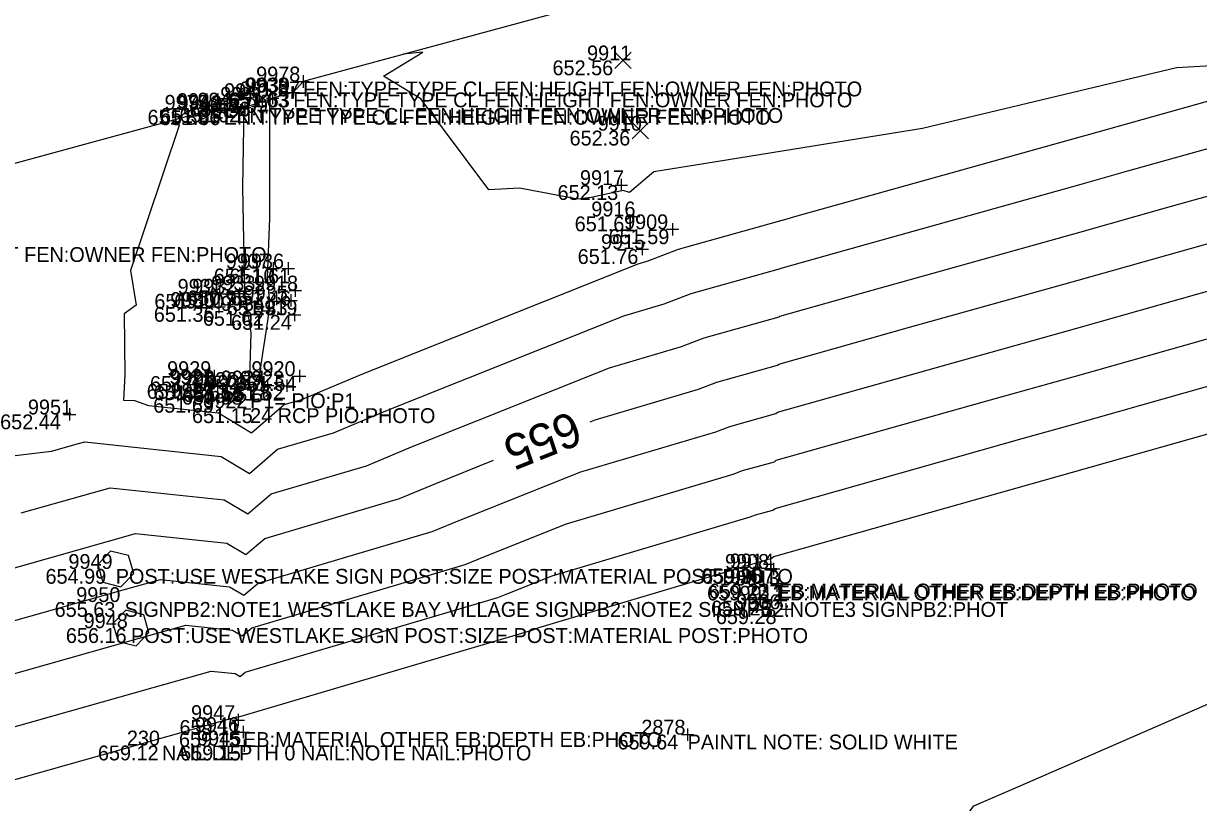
# Model space of a CAD drawing. Extents: x 2129350 to 2137777, y 657588 to 659885.
# Drawn here: x 2133483.5 to 2133578.5, y 658911.2 to 658974.1 of the extents above; entities that cross this region are included whole.
import ezdxf

# ---------------------------------------------------------------- set-up
doc = ezdxf.new("R2010")
doc.units = 0
for name, color, linetype in [('DT_X_Contour_Major', 7, 'Continuous'), ('DT_X_Contour_Minor', 7, 'Continuous'), ('DT_X_TIN_Hull', 7, 'Continuous'), ('RD_X_Cells', 7, 'Continuous'), ('SV_X_Random_Point', 7, 'Continuous'), ('SV_X_Shot_Marker', 7, 'Continuous'), ('SV_X_Text_Comment', 7, 'Continuous'), ('SV_X_Text_Description', 7, 'Continuous'), ('SV_X_Text_Elevation', 7, 'Continuous'), ('SV_X_Text_Name', 7, 'Continuous')]:
    doc.layers.add(name, color=color, linetype=linetype)

msp = doc.modelspace()

# ---------------------------------------------------------------- linework, layer by layer
at = {"layer": 'DT_X_Contour_Major'}
for points in [[(2133529.336, 658941.933), (2133529.742, 658942.095), (2133538.111, 658944.579), (2133539.589, 658945.143), (2133544.487, 658946.513), (2133544.584, 658946.586), (2133555.161, 658949.574), (2133568.802, 658953.387), (2133578.929, 658956.247), (2133593.026, 658960.186), (2133593.673, 658960.369), (2133603.332, 658963.085), (2133612.288, 658965.925), (2133625.277, 658970.045)], [(2133424.69, 658920.574), (2133439.691, 658923.61), (2133441.646, 658924.138), (2133458.095, 658925.646), (2133465.64, 658927.795), (2133480.871, 658929.598), (2133490.388, 658932.287), (2133492.565, 658932.902), (2133499.964, 658932.114), (2133501.497, 658931.198), (2133503.022, 658932.502), (2133513.911, 658935.721), (2133516.853, 658936.95), (2133521.535, 658938.819)], [(2133519.862, 658880.586), (2133520.806, 658880.853), (2133528.985, 658883.14), (2133535.748, 658885.045), (2133553.844, 658890.096), (2133553.852, 658890.098), (2133555.643, 658890.589), (2133556.816, 658890.912), (2133560.129, 658891.82), (2133558.944, 658891.521), (2133555.896, 658890.811), (2133550.494, 658894.102), (2133548.568, 658895.215), (2133555.234, 658903.946), (2133560.363, 658910.882), (2133564.103, 658912.513), (2133580.922, 658919.848), (2133583.948, 658921.041)]]:
    msp.add_lwpolyline(points, dxfattribs=at)
at = {"layer": 'DT_X_Contour_Minor'}
for points in [[(2133495.791, 658966.351), (2133496.121, 658965.889), (2133492.178, 658954.154), (2133492.623, 658951.359), (2133491.662, 658950.664), (2133491.708, 658945.737), (2133491.605, 658943.683), (2133492.502, 658943.665), (2133493.643, 658943.245), (2133499.284, 658942.645), (2133501.948, 658941.053), (2133504.596, 658943.319), (2133505.942, 658943.717), (2133511.012, 658945.835), (2133533.223, 658954.7), (2133533.944, 658954.915), (2133536.476, 658955.88), (2133544.866, 658958.226), (2133544.877, 658958.235), (2133546.066, 658958.57), (2133569.153, 658965.023), (2133569.738, 658965.188), (2133591.949, 658971.395), (2133576.735, 658970.534), (2133556.211, 658965.639), (2133538.692, 658962.817), (2133534.481, 658962.139), (2133532.533, 658960.477), (2133532.019, 658960.631), (2133529.421, 658960.06), (2133528.354, 658959.933), (2133523.627, 658960.804), (2133521.138, 658960.671), (2133515.653, 658968.05), (2133512.622, 658969.867), (2133515.801, 658971.821), (2133514.223, 658971.635)], [(2133476.469, 658961.088), (2133478.964, 658957.597), (2133478.964, 658957.596), (2133478.418, 658951.012), (2133473.392, 658943.23), (2133469.698, 658937.644), (2133485.782, 658939.548), (2133487.975, 658940.168), (2133488.477, 658940.31), (2133499.511, 658939.134), (2133501.798, 658937.768), (2133504.072, 658939.714), (2133508.598, 658941.052), (2133512.959, 658942.873), (2133532.063, 658950.499), (2133535.333, 658951.47), (2133537.514, 658952.301), (2133544.74, 658954.322), (2133544.779, 658954.352), (2133549.097, 658955.572), (2133569.036, 658961.144), (2133572.802, 658962.208), (2133593.299, 658967.935)], [(2133501.344, 658967.326), (2133501.224, 658960.903), (2133501.389, 658952.358), (2133501.898, 658949.126), (2133501.771, 658944.599), (2133501.874, 658944.473), (2133502.099, 658944.338), (2133502.351, 658944.554), (2133502.439, 658944.624), (2133503.289, 658950.088), (2133503.349, 658950.678), (2133503.424, 658950.959), (2133503.405, 658951.839), (2133503.241, 658953.627), (2133503.436, 658958.357), (2133503.445, 658968.018)], [(2133483.326, 658934.573), (2133489.181, 658936.228), (2133490.521, 658936.606), (2133499.737, 658935.624), (2133501.648, 658934.483), (2133503.547, 658936.108), (2133511.255, 658938.387), (2133514.906, 658939.912), (2133530.902, 658946.297), (2133536.722, 658948.024), (2133538.552, 658948.722), (2133544.613, 658950.417), (2133544.681, 658950.469), (2133552.129, 658952.573), (2133568.919, 658957.266), (2133575.865, 658959.228), (2133593.163, 658964.061)], [(2133478.415, 658924.623), (2133491.594, 658928.347), (2133494.609, 658929.198), (2133500.19, 658928.604), (2133501.347, 658927.913), (2133502.497, 658928.897), (2133516.568, 658933.056), (2133518.8, 658933.989), (2133528.582, 658937.893), (2133539.5, 658941.134), (2133540.627, 658941.564), (2133544.361, 658942.608), (2133544.486, 658942.703), (2133558.192, 658946.575), (2133568.685, 658949.508), (2133581.993, 658953.267)], [(2133475.96, 658919.648), (2133492.801, 658924.406), (2133496.653, 658925.495), (2133500.417, 658925.094), (2133501.197, 658924.628), (2133501.972, 658925.291), (2133519.224, 658930.391), (2133520.748, 658931.027), (2133527.421, 658933.691), (2133540.889, 658937.689), (2133541.665, 658937.985), (2133544.235, 658938.704), (2133544.388, 658938.821), (2133561.224, 658943.577), (2133568.568, 658945.629), (2133585.056, 658950.287)], [(2133473.504, 658914.672), (2133494.007, 658920.466), (2133498.697, 658921.791), (2133500.643, 658921.583), (2133501.046, 658921.342), (2133501.447, 658921.686), (2133521.881, 658927.725), (2133522.695, 658928.065), (2133526.261, 658929.489), (2133542.278, 658934.244), (2133542.702, 658934.406), (2133544.109, 658934.799), (2133544.291, 658934.938), (2133564.255, 658940.578), (2133568.451, 658941.751), (2133588.12, 658947.306)], [(2133480.433, 658912.349), (2133495.214, 658916.525), (2133500.741, 658918.087), (2133500.869, 658918.073), (2133500.896, 658918.057), (2133500.922, 658918.08), (2133524.537, 658925.06), (2133524.642, 658925.104), (2133525.101, 658925.287), (2133543.667, 658930.799), (2133543.74, 658930.827), (2133543.983, 658930.895), (2133544.193, 658931.055), (2133567.287, 658937.579), (2133568.334, 658937.872), (2133591.184, 658944.326)]]:
    msp.add_lwpolyline(points, dxfattribs=at)
at = {"layer": 'DT_X_TIN_Hull'}
msp.add_lwpolyline([(2133767.477, 659040.462), (2133725.976, 659030.566), (2133689.149, 659019.409), (2133636.784, 659005.547), (2133590.194, 658992.166), (2133589.325, 658992.213), (2133537.807, 658978.033), (2133506.129, 658969.439), (2133505.329, 658968.552), (2133505.227, 658968.54), (2133504.936, 658968.449), (2133503.662, 658968.094), (2133502.815, 658967.802), (2133501.404, 658967.334), (2133499.796, 658967.111), (2133498.727, 658967.15), (2133457.98, 658956.053), (2133421.78, 658946.455), (2133378.877, 658935.072)], dxfattribs=at)
at = {"layer": 'RD_X_Cells'}
for points in [[(2133489.938, 658928.965), (2133491.392, 658928.601), (2133492.435, 658929.679), (2133492.022, 658931.121), (2133490.568, 658931.485), (2133489.525, 658930.407), (2133489.938, 658928.965)], [(2133491.17, 658924.177), (2133492.624, 658923.813), (2133493.667, 658924.891), (2133493.254, 658926.333), (2133491.8, 658926.697), (2133490.757, 658925.619), (2133491.17, 658924.177)]]:
    msp.add_lwpolyline(points, dxfattribs=at)
at = {"layer": 'SV_X_Random_Point'}
for p, q in [((2133531.323, 658970.478), (2133532.657, 658971.813)), ((2133531.323, 658971.813), (2133532.657, 658970.478)), ((2133532.722, 658964.799), (2133534.056, 658966.133)), ((2133532.722, 658966.133), (2133534.056, 658964.799))]:
    msp.add_line(p, q, dxfattribs=at)
at = {"layer": 'SV_X_Shot_Marker'}
for p, q in [((2133505.631, 658969.439), (2133506.631, 658969.439)), ((2133506.131, 658969.939), (2133506.131, 658968.939)), ((2133506.131, 658969.439), (2133506.131, 658969.439)), ((2133502.817, 658968.302), (2133502.817, 658967.302)), ((2133503.664, 658968.594), (2133503.664, 658967.594)), ((2133504.729, 658968.541), (2133505.729, 658968.541)), ((2133504.831, 658968.553), (2133505.831, 658968.553)), ((2133505.229, 658969.041), (2133505.229, 658968.041)), ((2133505.229, 658968.541), (2133505.229, 658968.541)), ((2133505.331, 658969.053), (2133505.331, 658968.053)), ((2133505.331, 658968.553), (2133505.331, 658968.553)), ((2133498.729, 658967.651), (2133498.729, 658966.651)), ((2133499.241, 658967.295), (2133500.241, 658967.295)), ((2133499.741, 658967.795), (2133499.741, 658966.795)), ((2133499.741, 658967.295), (2133499.741, 658967.295)), ((2133499.798, 658967.612), (2133499.798, 658966.612)), ((2133500.906, 658967.335), (2133501.906, 658967.335)), ((2133501.406, 658967.835), (2133501.406, 658966.835)), ((2133501.406, 658967.335), (2133501.406, 658967.335)), ((2133502.317, 658967.802), (2133503.317, 658967.802)), ((2133502.817, 658967.802), (2133502.817, 658967.802)), ((2133503.164, 658968.094), (2133504.164, 658968.094)), ((2133503.664, 658968.094), (2133503.664, 658968.094)), ((2133498.229, 658967.151), (2133499.229, 658967.151)), ((2133498.729, 658967.151), (2133498.729, 658967.151)), ((2133499.298, 658967.112), (2133500.298, 658967.112)), ((2133499.798, 658967.112), (2133499.798, 658967.112)), ((2133531.851, 658961.564), (2133531.851, 658960.564)), ((2133531.351, 658961.064), (2133532.351, 658961.064)), ((2133531.851, 658961.064), (2133531.851, 658961.064)), ((2133532.842, 658959.032), (2133532.842, 658958.032)), ((2133532.342, 658958.532), (2133533.342, 658958.532)), ((2133532.842, 658958.532), (2133532.842, 658958.532)), ((2133536.009, 658957.998), (2133536.009, 658956.998)), ((2133535.509, 658957.498), (2133536.509, 658957.498)), ((2133536.009, 658957.498), (2133536.009, 658957.498)), ((2133533.053, 658955.89), (2133534.053, 658955.89)), ((2133533.553, 658956.39), (2133533.553, 658955.39)), ((2133533.553, 658955.89), (2133533.553, 658955.89)), ((2133503.203, 658954.324), (2133504.203, 658954.324)), ((2133503.703, 658954.824), (2133503.703, 658953.824)), ((2133503.703, 658954.324), (2133503.703, 658954.324)), ((2133504.421, 658954.324), (2133505.421, 658954.324)), ((2133504.921, 658954.824), (2133504.921, 658953.824)), ((2133504.921, 658954.324), (2133504.921, 658954.324)), ((2133502.529, 658953.049), (2133502.529, 658952.049)), ((2133505.497, 658953.043), (2133505.497, 658952.043)), ((2133498.876, 658952.276), (2133499.876, 658952.276)), ((2133499.376, 658952.776), (2133499.376, 658951.776)), ((2133499.376, 658952.276), (2133499.376, 658952.276)), ((2133500.485, 658952.291), (2133501.485, 658952.291)), ((2133500.985, 658952.791), (2133500.985, 658951.791)), ((2133500.985, 658952.291), (2133500.985, 658952.291)), ((2133502.029, 658952.549), (2133503.029, 658952.549)), ((2133502.529, 658952.549), (2133502.529, 658952.549)), ((2133504.997, 658952.543), (2133505.997, 658952.543)), ((2133505.143, 658952.244), (2133505.143, 658951.244)), ((2133505.497, 658952.543), (2133505.497, 658952.543)), ((2133498.822, 658951.218), (2133499.822, 658951.218)), ((2133499.322, 658951.718), (2133499.322, 658950.718)), ((2133499.322, 658951.218), (2133499.322, 658951.218)), ((2133503.295, 658951.4), (2133503.295, 658950.4)), ((2133504.643, 658951.744), (2133505.643, 658951.744)), ((2133505.143, 658951.744), (2133505.143, 658951.744)), ((2133502.795, 658950.9), (2133503.795, 658950.9)), ((2133503.295, 658950.9), (2133503.295, 658950.9)), ((2133504.946, 658950.571), (2133505.946, 658950.571)), ((2133505.446, 658951.071), (2133505.446, 658950.071)), ((2133505.446, 658950.571), (2133505.446, 658950.571)), ((2133498.433, 658945.628), (2133499.433, 658945.628)), ((2133498.656, 658945.498), (2133498.656, 658944.498)), ((2133498.933, 658946.128), (2133498.933, 658945.128)), ((2133498.933, 658945.628), (2133498.933, 658945.628)), ((2133505.343, 658945.626), (2133506.343, 658945.626)), ((2133505.843, 658946.126), (2133505.843, 658945.126)), ((2133505.843, 658945.626), (2133505.843, 658945.626)), ((2133498.156, 658944.998), (2133499.156, 658944.998)), ((2133498.656, 658944.998), (2133498.656, 658944.998)), ((2133498.704, 658944.887), (2133499.704, 658944.887)), ((2133499.204, 658945.387), (2133499.204, 658944.387)), ((2133499.204, 658944.887), (2133499.204, 658944.887)), ((2133500.594, 658944.748), (2133501.594, 658944.748)), ((2133501.094, 658945.248), (2133501.094, 658944.248)), ((2133501.094, 658944.748), (2133501.094, 658944.748)), ((2133501.609, 658944.526), (2133502.609, 658944.526)), ((2133502.109, 658945.026), (2133502.109, 658944.026)), ((2133502.109, 658944.526), (2133502.109, 658944.526)), ((2133502.761, 658944.868), (2133503.761, 658944.868)), ((2133503.261, 658945.368), (2133503.261, 658944.368)), ((2133503.261, 658944.868), (2133503.261, 658944.868)), ((2133504.32, 658944.845), (2133505.32, 658944.845)), ((2133504.82, 658945.345), (2133504.82, 658944.345)), ((2133504.82, 658944.845), (2133504.82, 658944.845)), ((2133498.707, 658943.87), (2133499.707, 658943.87)), ((2133499.207, 658944.37), (2133499.207, 658943.37)), ((2133499.207, 658943.87), (2133499.207, 658943.87)), ((2133487.254, 658943.029), (2133487.254, 658942.029)), ((2133486.754, 658942.529), (2133487.754, 658942.529)), ((2133487.254, 658942.529), (2133487.254, 658942.529)), ((2133543.958, 658930.581), (2133543.958, 658929.581)), ((2133544.169, 658930.544), (2133544.169, 658929.544)), ((2133543.458, 658930.081), (2133544.458, 658930.081)), ((2133543.669, 658930.044), (2133544.669, 658930.044)), ((2133543.958, 658930.081), (2133543.958, 658930.081)), ((2133544.169, 658930.044), (2133544.169, 658930.044)), ((2133544.574, 658929.354), (2133544.574, 658928.354)), ((2133543.924, 658928.699), (2133544.924, 658928.699)), ((2133544.074, 658928.854), (2133545.074, 658928.854)), ((2133544.424, 658929.199), (2133544.424, 658928.199)), ((2133544.424, 658928.699), (2133544.424, 658928.699)), ((2133544.574, 658928.854), (2133544.574, 658928.854)), ((2133544.246, 658927.48), (2133545.246, 658927.48)), ((2133544.746, 658927.98), (2133544.746, 658926.98)), ((2133544.746, 658927.48), (2133544.746, 658927.48)), ((2133544.651, 658926.784), (2133545.651, 658926.784)), ((2133545.151, 658927.284), (2133545.151, 658926.284)), ((2133545.151, 658926.784), (2133545.151, 658926.784)), ((2133500.887, 658918.326), (2133500.887, 658917.326)), ((2133500.387, 658917.826), (2133501.387, 658917.826)), ((2133500.887, 658917.826), (2133500.887, 658917.826)), ((2133501.277, 658917.353), (2133501.277, 658916.353)), ((2133537.219, 658917.152), (2133537.219, 658916.152)), ((2133500.777, 658916.853), (2133501.777, 658916.853)), ((2133501.277, 658916.853), (2133501.277, 658916.853)), ((2133501.374, 658916.264), (2133501.374, 658915.264)), ((2133536.719, 658916.652), (2133537.719, 658916.652)), ((2133537.219, 658916.652), (2133537.219, 658916.652)), ((2133500.874, 658915.764), (2133501.874, 658915.764)), ((2133501.374, 658915.764), (2133501.374, 658915.764))]:
    msp.add_line(p, q, dxfattribs=at)

# ---------------------------------------------------------------- texts
at = {"layer": 'DT_X_Contour_Major'}
msp.add_text('655', height=2.8, rotation=201.75917, dxfattribs=at).set_placement((2133527.895, 658942.865))
at = {"layer": 'SV_X_Text_Comment'}
for s, p in [('FEN:TYPE TYPE CL FEN:HEIGHT FEN:OWNER FEN:PHOTO', (2133506.131, 658968.239)), ('FEN:TYPE TYPE CL FEN:HEIGHT FEN:OWNER FEN:PHOTO', (2133505.331, 658967.353)), ('FEN:TYPE TYPE CL FEN:HEIGHT FEN:OWNER FEN:PHOTO', (2133499.741, 658966.095)), ('FEN:TYPE TYPE CL FEN:HEIGHT FEN:OWNER FEN:PHOTO', (2133498.729, 658965.951)), ('FEN:TYPE TYPE CL FEN:HEIGHT FEN:OWNER FEN:PHOTO', (2133457.982, 658954.853)), ('24 RCP PIO:PHOTO', (2133501.843, 658941.832)), ('POST:USE WESTLAKE SIGN POST:SIZE POST:MATERIAL POST:PHOTO', (2133490.98, 658928.843)), ('EB:MATERIAL OTHER EB:DEPTH EB:PHOTO', (2133544.424, 658927.499)), ('EB:MATERIAL OTHER EB:DEPTH EB:PHOTO', (2133544.574, 658927.654)), ('SIGNPB2:NOTE1 WESTLAKE BAY VILLAGE SIGNPB2:NOTE2 SIGNPB2:NOTE3 SIGNPB2:PHOT', (2133491.699, 658926.167)), ('POST:USE WESTLAKE SIGN POST:SIZE POST:MATERIAL POST:PHOTO', (2133492.212, 658924.055)), ('EB:MATERIAL OTHER EB:DEPTH EB:PHOTO', (2133501.277, 658915.653)), ('PAINTL NOTE: SOLID WHITE', (2133537.219, 658915.452)), ('NAIL:DEPTH 0 NAIL:NOTE NAIL:PHOTO', (2133494.715, 658914.568))]:
    msp.add_text(s, height=1.2, dxfattribs=at).set_placement(p)
at = {"layer": 'SV_X_Text_Description'}
msp.add_text('P1= PIO:P1', height=1.2, dxfattribs=at).set_placement((2133501.843, 658943.032))
at = {"layer": 'SV_X_Text_Elevation'}
for s, p in [('652.56', (2133526.293, 658969.946)), ('651.87', (2133500.963, 658968.239)), ('651.63', (2133500.043, 658967.341)), ('651.63', (2133500.145, 658967.353)), ('651.65', (2133494.555, 658966.095)), ('651.02', (2133496.134, 658966.135)), ('650.90', (2133496.94, 658966.602)), ('651.09', (2133498.374, 658966.894)), ('651.89', (2133493.552, 658965.951)), ('651.66', (2133494.536, 658965.912)), ('652.36', (2133527.673, 658964.266)), ('652.13', (2133526.702, 658959.864)), ('651.61', (2133528.089, 658957.332)), ('651.59', (2133530.832, 658956.298)), ('651.76', (2133528.329, 658954.69)), ('651.10', (2133498.904, 658953.124)), ('651.61', (2133500.168, 658953.124)), ('651.50', (2133494.104, 658951.076)), ('651.07', (2133495.704, 658951.091)), ('650.95', (2133496.756, 658951.349)), ('651.46', (2133500.245, 658951.343)), ('651.36', (2133494.06, 658950.018)), ('651.33', (2133499.957, 658950.544)), ('651.02', (2133498.023, 658949.7)), ('651.24', (2133500.307, 658949.371)), ('651.37', (2133493.747, 658944.428)), ('651.54', (2133500.685, 658944.426)), ('651.57', (2133493.488, 658943.798)), ('651.58', (2133494.027, 658943.687)), ('650.98', (2133496.327, 658943.326)), ('651.15', (2133496.399, 658943.548)), ('651.18', (2133498.557, 658943.668)), ('651.62', (2133499.643, 658943.645)), ('651.69', (2133494.011, 658942.67)), ('652.44', (2133481.632, 658941.329)), ('651.15', (2133497.148, 658941.832)), ('654.99', (2133485.302, 658928.843)), ('659.25', (2133538.317, 658928.881)), ('659.30', (2133538.387, 658928.844)), ('659.22', (2133538.793, 658927.499)), ('659.23', (2133538.933, 658927.654)), ('655.63', (2133486.04, 658926.167)), ('659.25', (2133539.105, 658926.28)), ('659.28', (2133539.501, 658925.584)), ('656.16', (2133486.95, 658924.055)), ('659.11', (2133496.134, 658916.626)), ('659.15', (2133496.091, 658915.653)), ('659.64', (2133531.55, 658915.452)), ('659.12', (2133489.538, 658914.568)), ('659.15', (2133496.188, 658914.564))]:
    msp.add_text(s, height=1.2, dxfattribs=at).set_placement(p)
at = {"layer": 'SV_X_Text_Name'}
for s, p in [('9911', (2133529.089, 658971.146)), ('9978', (2133502.333, 658969.439)), ('9940', (2133499.743, 658968.094)), ('9938', (2133501.393, 658968.541)), ('9939', (2133501.495, 658968.553)), ('9979', (2133494.931, 658967.151)), ('9944', (2133495.933, 658967.295)), ('9943', (2133495.981, 658967.112)), ('9942', (2133497.598, 658967.335)), ('9941', (2133499.434, 658967.802)), ('9910', (2133529.95, 658965.466)), ('9917', (2133528.516, 658961.064)), ('9916', (2133529.432, 658958.532)), ('9909', (2133532.079, 658957.498)), ('9915', (2133530.218, 658955.89)), ('9937', (2133499.877, 658954.324)), ('9936', (2133501.019, 658954.324)), ('9931', (2133495.983, 658952.276)), ('9932', (2133497.168, 658952.291)), ('9933', (2133498.703, 658952.549)), ('9918', (2133502.153, 658952.543)), ('9930', (2133495.392, 658951.218)), ('9934', (2133499.478, 658950.9)), ('9935', (2133501.317, 658951.744)), ('9919', (2133502.102, 658950.571)), ('9929', (2133495.135, 658945.628)), ('9920', (2133501.95, 658945.626)), ('9921', (2133495.301, 658944.998)), ('9928', (2133495.406, 658944.887)), ('9926', (2133497.23, 658944.748)), ('9925', (2133498.32, 658944.526)), ('9924', (2133499.482, 658944.868)), ('9923', (2133501.031, 658944.845)), ('9927', (2133495.418, 658943.87)), ('9951', (2133483.88, 658942.529)), ('9922', (2133498.064, 658943.032)), ('9949', (2133487.154, 658930.043)), ('9908', (2133540.239, 658930.044)), ('9914', (2133540.633, 658930.081)), ('9907', (2133540.653, 658928.854)), ('9913', (2133541.089, 658928.699)), ('9950', (2133487.787, 658927.367)), ('9912', (2133541.421, 658927.48)), ('9906', (2133541.154, 658926.784)), ('9948', (2133488.386, 658925.255)), ('9947', (2133497.07, 658917.826)), ('9946', (2133497.384, 658916.853)), ('2878', (2133533.477, 658916.652)), ('230', (2133491.881, 658915.768)), ('9945', (2133497.557, 658915.764))]:
    msp.add_text(s, height=1.2, dxfattribs=at).set_placement(p)

doc.saveas('drawing.dxf')
